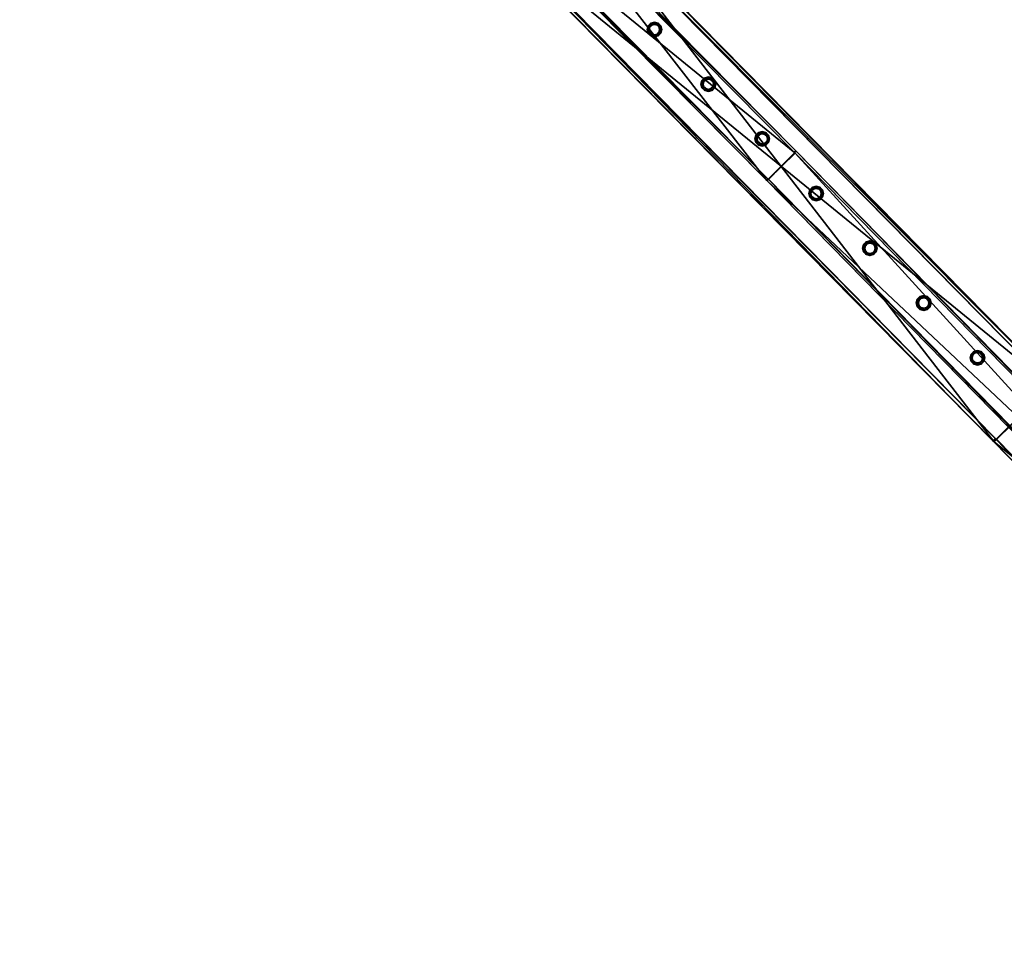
# Model space of a CAD drawing. Header units: millimetres. Extents: x 93711086 to 93775423, y 1247239064 to 1247319365.
# Tile 558 of 656: x 93733246 to 93734667, y 1247288379 to 1247289702. Entities that reach past the tile are written whole.
import ezdxf

# ---------------------------------------------------------------- set-up
doc = ezdxf.new("R2010")
doc.units = ezdxf.units.MM
doc.layers.add('BEAM', color=7, linetype='Continuous')

# ---------------------------------------------------------------- blocks, each defined once
blk = doc.blocks.new('5bbbe152-908d-476c-86af-f8c3bda7d93c')
at = {"color": 0, "transparency": 16777216}
mesh = blk.add_polyface(dxfattribs=at)
corners = [(93735435.4, 1247288463.9, 5459.3), (93735437.1, 1247288463, 5519.2), (93735437.5, 1247288462.6, 5519.2), (93735435.8, 1247288463.5, 5459.2), (93735431.9, 1247288460.4, 5459.3), (93734736.5, 1247289177.7, 5490.6), (93734738.2, 1247289176.8, 5550.6), (93735433.4, 1247288459.5, 5514.3), (93734734.5, 1247289173.3, 5545.6), (93734733, 1247289174.2, 5490.7), (93735354.9, 1247288382.6, 5515.3), (93735353.3, 1247288383.4, 5460.3), (93734654.5, 1247289097.1, 5491.7), (93734656.1, 1247289096.2, 5546.7), (93735349.7, 1247288379.9, 5460.4), (93735351.4, 1247288379, 5520.3), (93734652.6, 1247289092.6, 5551.7), (93734651, 1247289093.6, 5491.7), (93734737.7, 1247289177.3, 5550.6), (93734652.3, 1247289093, 5551.7), (93734732.5, 1247289174.7, 5490.7), (93734736.1, 1247289178.2, 5490.6), (93734655.7, 1247289096.6, 5546.7), (93734734, 1247289173.8, 5545.7), (93734650.6, 1247289093.9, 5491.7), (93734654.2, 1247289097.4, 5491.7), (93734036.4, 1247289888.9, 5580.2), (93733951.2, 1247289804.5, 5581.3), (93734034.8, 1247289889.7, 5520.3), (93734031.3, 1247289886.2, 5520.3), (93734032.7, 1247289885.4, 5575.3), (93733954.6, 1247289808.1, 5576.3), (93733953.1, 1247289808.8, 5521.3), (93733949.6, 1247289805.3, 5521.4), (93733949.2, 1247289805.7, 5521.4), (93733952.8, 1247289809.2, 5521.3), (93733332.7, 1247290597, 5607.6), (93733331.1, 1247290597.8, 5547.6), (93733327.5, 1247290594.3, 5547.6), (93733329, 1247290593.5, 5602.6), (93733250.8, 1247290516.3, 5603.6), (93733249.3, 1247290517, 5548.6), (93733245.7, 1247290513.5, 5548.7), (93733247.3, 1247290512.7, 5608.6)]
mesh.append_faces([[corners[k] for k in face] for face in [(1, 5, 6, 1), (4, 8, 9, 4), (10, 12, 13, 10), (14, 16, 17, 14), (19, 26, 27, 19), (21, 29, 28, 21), (23, 31, 30, 23)]], dxfattribs={"vtx0": -1, "color": 0})
mesh.append_faces([[corners[k] for k in face] for face in [(28, 18, 5, 28), (30, 20, 8, 30)]], dxfattribs={"vtx0": -1, "vtx1": -1, "vtx2": -1, "vtx3": -1, "color": 0})
mesh.append_faces([[corners[k] for k in face] for face in [(16, 1, 6, 16), (5, 4, 9, 5), (8, 10, 13, 8), (12, 14, 17, 12), (22, 12, 25, 22), (24, 16, 19, 24), (32, 24, 33, 32)]], dxfattribs={"vtx0": -1, "vtx2": -1, "vtx3": -1, "color": 0})
mesh.append_faces([[corners[k] for k in face] for face in [(3, 0, 2, 3), (6, 18, 16, 6), (9, 20, 5, 9), (13, 22, 8, 13), (17, 24, 12, 17), (25, 32, 22, 25), (19, 27, 24, 19), (33, 34, 32, 33), (35, 41, 31, 35), (27, 43, 34, 27)]], dxfattribs={"vtx1": -1, "vtx2": -1, "vtx3": -1, "color": 0})
mesh.append_faces([[corners[k] for k in face] for face in [(0, 1, 2, 0), (4, 0, 3, 4), (1, 0, 5, 1), (4, 7, 8, 4), (10, 11, 12, 10), (14, 15, 16, 14), (18, 19, 16, 18), (16, 15, 1, 16), (20, 21, 5, 20), (5, 0, 4, 5), (22, 23, 8, 22), (8, 7, 10, 8), (24, 25, 12, 24), (12, 11, 14, 12), (19, 18, 26, 19), (28, 26, 18, 28), (18, 6, 5, 18), (5, 21, 28, 5), (21, 20, 29, 21), (30, 29, 20, 30), (20, 9, 8, 20), (8, 23, 30, 8), (23, 22, 31, 23), (32, 31, 22, 32), (22, 13, 12, 22), (27, 33, 24, 27), (24, 17, 16, 24), (34, 35, 32, 34), (32, 25, 24, 32), (27, 26, 36, 27), (26, 28, 37, 26), (28, 29, 38, 28), (29, 30, 39, 29), (30, 31, 40, 30), (31, 32, 35, 31), (35, 34, 42, 35), (34, 33, 27, 34)]], dxfattribs={"vtx2": -1, "vtx3": -1, "color": 0})
blk = doc.blocks.new('d9865863-05c5-4bca-99e3-25b9adfbf723')
at = {"color": 0, "transparency": 16777216}
mesh = blk.add_polyface(dxfattribs=at)
corners = [(93735370.6, 1247288402.3, 4574.8), (93735372.8, 1247288404.4, 4574.8), (93735373.6, 1247288403.5, 4611.8), (93735412.1, 1247288441.3, 4611.8), (93735411.3, 1247288442.2, 4574.8), (93735413.5, 1247288444.3, 4574.8), (93735414.4, 1247288443.4, 4614.8), (93735371.5, 1247288401.4, 4614.8), (93734366.6, 1247289512.2, 4621.4), (93734367.4, 1247289511.3, 4661.3), (93734365.2, 1247289509.3, 4658.3), (93734364.5, 1247289510.1, 4621.4), (93734326, 1247289472.2, 4621.4), (93734326.7, 1247289471.4, 4658.3), (93734324.7, 1247289469.3, 4661.3), (93734323.8, 1247289470.1, 4621.4), (93734367, 1247289511.8, 4661.4), (93734324.3, 1247289469.6, 4661.4), (93734364, 1247289510.5, 4621.4), (93734366.2, 1247289512.6, 4621.4), (93734326.4, 1247289471.8, 4658.4), (93734364.8, 1247289509.8, 4658.4), (93734323.5, 1247289470.5, 4621.4), (93734325.6, 1247289472.6, 4621.4), (93734016.9, 1247289866, 4675.7), (93733974.2, 1247289823.8, 4675.7), (93734016.1, 1247289866.8, 4635.7), (93734014, 1247289864.7, 4635.7), (93734014.7, 1247289863.9, 4672.7), (93733976.3, 1247289826, 4672.7), (93733975.5, 1247289826.7, 4635.7), (93733973.4, 1247289824.6, 4635.7)]
mesh.append_faces([[corners[k] for k in face] for face in [(6, 8, 9, 6), (4, 10, 11, 4), (2, 12, 13, 2), (0, 14, 15, 0), (17, 24, 25, 17), (19, 27, 26, 19), (21, 29, 28, 21), (23, 31, 30, 23)]], dxfattribs={"vtx0": -1, "color": 0})
mesh.append_faces([[corners[k] for k in face] for face in [(16, 14, 6, 16)]], dxfattribs={"vtx0": -1, "vtx1": -1, "vtx2": -1, "vtx3": -1, "color": 0})
mesh.append_faces([[corners[k] for k in face] for face in [(7, 1, 2, 7), (3, 5, 6, 3), (8, 4, 11, 8), (10, 2, 13, 10), (12, 0, 15, 12), (16, 8, 19, 16), (18, 10, 21, 18), (20, 12, 23, 20), (22, 14, 17, 22), (24, 27, 28, 24), (29, 31, 25, 29)]], dxfattribs={"vtx0": -1, "vtx2": -1, "vtx3": -1, "color": 0})
mesh.append_faces([[corners[k] for k in face] for face in [(6, 7, 2, 6), (2, 3, 6, 2), (11, 18, 8, 11), (13, 20, 10, 13), (15, 22, 12, 15), (19, 26, 16, 19), (21, 28, 18, 21), (23, 30, 20, 23), (17, 25, 22, 17), (25, 24, 28, 25), (28, 29, 25, 28)]], dxfattribs={"vtx1": -1, "vtx2": -1, "vtx3": -1, "color": 0})
mesh.append_faces([[corners[k] for k in face] for face in [(7, 0, 1, 7), (3, 4, 5, 3), (6, 5, 8, 6), (4, 3, 10, 4), (2, 1, 12, 2), (0, 7, 14, 0), (16, 17, 14, 16), (14, 7, 6, 14), (6, 9, 16, 6), (18, 19, 8, 18), (8, 5, 4, 8), (20, 21, 10, 20), (10, 3, 2, 10), (22, 23, 12, 22), (12, 1, 0, 12), (17, 16, 24, 17), (26, 24, 16, 26), (16, 9, 8, 16), (19, 18, 27, 19), (28, 27, 18, 28), (18, 11, 10, 18), (21, 20, 29, 21), (30, 29, 20, 30), (20, 13, 12, 20), (23, 22, 31, 23), (25, 31, 22, 25), (22, 15, 14, 22), (24, 26, 27, 24), (29, 30, 31, 29)]], dxfattribs={"vtx2": -1, "vtx3": -1, "color": 0})
blk = doc.blocks.new('0da0ad73-2e37-4d8b-ae8c-45586120b582')
at = {"color": 0, "transparency": 16777216}
mesh = blk.add_polyface(dxfattribs=at)
corners = [(93734628.5, 1247289206.4, 4649.6), (93734624.8, 1247289207.4, 4649.6), (93734624.8, 1247289207.4, 5549.6), (93734628.5, 1247289206.4, 5549.6), (93734622, 1247289210.1, 4649.6), (93734622, 1247289210.1, 5549.6), (93734621, 1247289213.8, 4649.6), (93734621, 1247289213.8, 5549.6), (93734622, 1247289217.5, 4649.6), (93734622, 1247289217.5, 5549.6), (93734624.8, 1247289220.3, 4649.6), (93734624.8, 1247289220.3, 5549.6), (93734628.5, 1247289221.3, 4649.6), (93734628.5, 1247289221.3, 5549.6), (93734632.2, 1247289220.3, 4649.6), (93734632.2, 1247289220.3, 5549.6), (93734634.9, 1247289217.5, 4649.6), (93734634.9, 1247289217.5, 5549.6), (93734635.9, 1247289213.8, 4649.6), (93734635.9, 1247289213.8, 5549.6), (93734634.9, 1247289210.1, 4649.6), (93734634.9, 1247289210.1, 5549.6), (93734632.2, 1247289207.4, 4649.6), (93734632.2, 1247289207.4, 5549.6), (93734628.5, 1247289203.2, 4649.6), (93734633.8, 1247289204.6, 4649.6), (93734633.8, 1247289204.6, 5549.6), (93734628.5, 1247289203.2, 5549.6), (93734637.7, 1247289208.5, 4649.6), (93734637.7, 1247289208.5, 5549.6), (93734639.1, 1247289213.8, 4649.6), (93734639.1, 1247289213.8, 5549.6), (93734637.7, 1247289219.1, 4649.6), (93734637.7, 1247289219.1, 5549.6), (93734633.8, 1247289223, 4649.6), (93734633.8, 1247289223, 5549.6), (93734628.5, 1247289224.5, 4649.6), (93734628.5, 1247289224.5, 5549.6), (93734623.2, 1247289223, 4649.6), (93734623.2, 1247289223, 5549.6), (93734619.3, 1247289219.1, 4649.6), (93734619.3, 1247289219.1, 5549.6), (93734617.8, 1247289213.8, 4649.6), (93734617.8, 1247289213.8, 5549.6), (93734619.3, 1247289208.5, 4649.6), (93734619.3, 1247289208.5, 5549.6), (93734623.2, 1247289204.6, 4649.6), (93734623.2, 1247289204.6, 5549.6)]
mesh.append_faces([[corners[k] for k in face] for face in [(0, 2, 3, 0), (1, 5, 2, 1), (4, 7, 5, 4), (6, 9, 7, 6), (8, 11, 9, 8), (10, 13, 11, 10), (12, 15, 13, 12), (14, 17, 15, 14), (16, 19, 17, 16), (18, 21, 19, 18), (20, 23, 21, 20), (22, 3, 23, 22), (24, 26, 27, 24), (25, 29, 26, 25), (28, 31, 29, 28), (30, 33, 31, 30), (32, 35, 33, 32), (34, 37, 35, 34), (36, 39, 37, 36), (38, 41, 39, 38), (40, 43, 41, 40), (42, 45, 43, 42), (44, 47, 45, 44), (46, 27, 47, 46)]], dxfattribs={"vtx0": -1, "color": 0})
mesh.append_faces([[corners[k] for k in face] for face in [(26, 31, 23, 26), (15, 31, 35, 15), (47, 26, 23, 47), (11, 35, 39, 11), (43, 47, 2, 43), (7, 39, 43, 7), (46, 42, 1, 46), (10, 42, 38, 10), (25, 46, 1, 25), (14, 38, 34, 14), (30, 25, 22, 30), (18, 34, 30, 18)]], dxfattribs={"vtx0": -1, "vtx1": -1, "vtx2": -1, "vtx3": -1, "color": 0})
mesh.append_faces([[corners[k] for k in face] for face in [(31, 19, 21, 31), (31, 21, 23, 31), (47, 23, 3, 47), (47, 3, 2, 47), (43, 2, 5, 43), (43, 5, 7, 43), (42, 6, 4, 42), (42, 4, 1, 42), (25, 1, 0, 25), (25, 0, 22, 25), (30, 22, 20, 30), (30, 20, 18, 30)]], dxfattribs={"vtx0": -1, "vtx2": -1, "vtx3": -1, "color": 0})
mesh.append_faces([[corners[k] for k in face] for face in [(17, 19, 31, 17), (15, 17, 31, 15), (13, 15, 35, 13), (11, 13, 35, 11), (9, 11, 39, 9), (7, 9, 39, 7), (8, 6, 42, 8), (10, 8, 42, 10), (12, 10, 38, 12), (14, 12, 38, 14), (16, 14, 34, 16), (18, 16, 34, 18)]], dxfattribs={"vtx1": -1, "vtx2": -1, "vtx3": -1, "color": 0})
mesh.append_faces([[corners[k] for k in face] for face in [(0, 1, 2, 0), (1, 4, 5, 1), (4, 6, 7, 4), (6, 8, 9, 6), (8, 10, 11, 8), (10, 12, 13, 10), (12, 14, 15, 12), (14, 16, 17, 14), (16, 18, 19, 16), (18, 20, 21, 18), (20, 22, 23, 20), (22, 0, 3, 22), (24, 25, 26, 24), (25, 28, 29, 25), (28, 30, 31, 28), (30, 32, 33, 30), (32, 34, 35, 32), (34, 36, 37, 34), (36, 38, 39, 36), (38, 40, 41, 38), (40, 42, 43, 40), (42, 44, 45, 42), (44, 46, 47, 44), (46, 24, 27, 46), (31, 33, 35, 31), (35, 37, 39, 35), (39, 41, 43, 39), (43, 45, 47, 43), (47, 27, 26, 47), (26, 29, 31, 26), (42, 40, 38, 42), (38, 36, 34, 38), (34, 32, 30, 34), (30, 28, 25, 30), (25, 24, 46, 25), (46, 44, 42, 46)]], dxfattribs={"vtx2": -1, "vtx3": -1, "color": 0})
blk = doc.blocks.new('48b5fc2f-c6f9-47fe-9f5f-b6dd555639aa')
at = {"color": 0, "transparency": 16777216}
mesh = blk.add_polyface(dxfattribs=at)
corners = [(93734550.9, 1247289285.4, 4653), (93734547.1, 1247289286.4, 4653), (93734547.1, 1247289286.4, 5553), (93734550.9, 1247289285.4, 5553), (93734544.4, 1247289289.1, 4653), (93734544.4, 1247289289.1, 5553), (93734543.4, 1247289292.9, 4653), (93734543.4, 1247289292.9, 5553), (93734544.4, 1247289296.6, 4653), (93734544.4, 1247289296.6, 5553), (93734547.1, 1247289299.3, 4653), (93734547.1, 1247289299.3, 5553), (93734550.9, 1247289300.3, 4653), (93734550.9, 1247289300.3, 5553), (93734554.6, 1247289299.3, 4653), (93734554.6, 1247289299.3, 5553), (93734557.3, 1247289296.6, 4653), (93734557.3, 1247289296.6, 5553), (93734558.3, 1247289292.9, 4653), (93734558.3, 1247289292.9, 5553), (93734557.3, 1247289289.1, 4653), (93734557.3, 1247289289.1, 5553), (93734554.6, 1247289286.4, 4653), (93734554.6, 1247289286.4, 5553), (93734550.9, 1247289282.2, 4653), (93734556.2, 1247289283.6, 4653), (93734556.2, 1247289283.6, 5553), (93734550.9, 1247289282.2, 5553), (93734560.1, 1247289287.5, 4653), (93734560.1, 1247289287.5, 5553), (93734561.5, 1247289292.9, 4653), (93734561.5, 1247289292.9, 5553), (93734560.1, 1247289298.2, 4653), (93734560.1, 1247289298.2, 5553), (93734556.2, 1247289302.1, 4653), (93734556.2, 1247289302.1, 5553), (93734550.9, 1247289303.5, 4653), (93734550.9, 1247289303.5, 5553), (93734545.5, 1247289302.1, 4653), (93734545.5, 1247289302.1, 5553), (93734541.6, 1247289298.2, 4653), (93734541.6, 1247289298.2, 5553), (93734540.2, 1247289292.9, 4653), (93734540.2, 1247289292.9, 5553), (93734541.6, 1247289287.5, 4653), (93734541.6, 1247289287.5, 5553), (93734545.5, 1247289283.6, 4653), (93734545.5, 1247289283.6, 5553)]
mesh.append_faces([[corners[k] for k in face] for face in [(0, 2, 3, 0), (1, 5, 2, 1), (4, 7, 5, 4), (6, 9, 7, 6), (8, 11, 9, 8), (10, 13, 11, 10), (12, 15, 13, 12), (14, 17, 15, 14), (16, 19, 17, 16), (18, 21, 19, 18), (20, 23, 21, 20), (22, 3, 23, 22), (24, 26, 27, 24), (25, 29, 26, 25), (28, 31, 29, 28), (30, 33, 31, 30), (32, 35, 33, 32), (34, 37, 35, 34), (36, 39, 37, 36), (38, 41, 39, 38), (40, 43, 41, 40), (42, 45, 43, 42), (44, 47, 45, 44), (46, 27, 47, 46)]], dxfattribs={"vtx0": -1, "color": 0})
mesh.append_faces([[corners[k] for k in face] for face in [(27, 29, 3, 27), (17, 29, 33, 17), (45, 27, 3, 45), (13, 33, 37, 13), (41, 45, 5, 41), (9, 37, 41, 9), (12, 40, 36, 12), (44, 40, 6, 44), (24, 44, 4, 24), (16, 36, 32, 16), (28, 24, 0, 28), (20, 32, 28, 20)]], dxfattribs={"vtx0": -1, "vtx1": -1, "vtx2": -1, "vtx3": -1, "color": 0})
mesh.append_faces([[corners[k] for k in face] for face in [(29, 21, 23, 29), (29, 23, 3, 29), (45, 3, 2, 45), (45, 2, 5, 45), (41, 5, 7, 41), (41, 7, 9, 41), (40, 10, 8, 40), (40, 8, 6, 40), (44, 6, 4, 44), (24, 4, 1, 24), (24, 1, 0, 24), (28, 0, 22, 28)]], dxfattribs={"vtx0": -1, "vtx2": -1, "vtx3": -1, "color": 0})
mesh.append_faces([[corners[k] for k in face] for face in [(19, 21, 29, 19), (17, 19, 29, 17), (15, 17, 33, 15), (13, 15, 33, 13), (11, 13, 37, 11), (9, 11, 37, 9), (12, 10, 40, 12), (14, 12, 36, 14), (16, 14, 36, 16), (18, 16, 32, 18), (20, 18, 32, 20), (22, 20, 28, 22)]], dxfattribs={"vtx1": -1, "vtx2": -1, "vtx3": -1, "color": 0})
mesh.append_faces([[corners[k] for k in face] for face in [(0, 1, 2, 0), (1, 4, 5, 1), (4, 6, 7, 4), (6, 8, 9, 6), (8, 10, 11, 8), (10, 12, 13, 10), (12, 14, 15, 12), (14, 16, 17, 14), (16, 18, 19, 16), (18, 20, 21, 18), (20, 22, 23, 20), (22, 0, 3, 22), (24, 25, 26, 24), (25, 28, 29, 25), (28, 30, 31, 28), (30, 32, 33, 30), (32, 34, 35, 32), (34, 36, 37, 34), (36, 38, 39, 36), (38, 40, 41, 38), (40, 42, 43, 40), (42, 44, 45, 42), (44, 46, 47, 44), (46, 24, 27, 46), (29, 31, 33, 29), (33, 35, 37, 33), (37, 39, 41, 37), (41, 43, 45, 41), (45, 47, 27, 45), (27, 26, 29, 27), (40, 38, 36, 40), (36, 34, 32, 36), (32, 30, 28, 32), (28, 25, 24, 28), (24, 46, 44, 24), (44, 42, 40, 44)]], dxfattribs={"vtx2": -1, "vtx3": -1, "color": 0})
blk = doc.blocks.new('1143c687-592c-4429-833a-084f62435eef')
at = {"color": 0, "transparency": 16777216}
mesh = blk.add_polyface(dxfattribs=at)
corners = [(93734473.2, 1247289364.4, 4656.3), (93734469.5, 1247289365.4, 4656.3), (93734469.5, 1247289365.4, 5556.3), (93734473.2, 1247289364.4, 5556.3), (93734466.8, 1247289368.2, 4656.3), (93734466.8, 1247289368.2, 5556.3), (93734465.8, 1247289371.9, 4656.3), (93734465.8, 1247289371.9, 5556.3), (93734466.8, 1247289375.6, 4656.3), (93734466.8, 1247289375.6, 5556.3), (93734469.5, 1247289378.3, 4656.3), (93734469.5, 1247289378.3, 5556.3), (93734473.2, 1247289379.3, 4656.3), (93734473.2, 1247289379.3, 5556.3), (93734476.9, 1247289378.3, 4656.3), (93734476.9, 1247289378.3, 5556.3), (93734479.7, 1247289375.6, 4656.3), (93734479.7, 1247289375.6, 5556.3), (93734480.7, 1247289371.9, 4656.3), (93734480.7, 1247289371.9, 5556.3), (93734479.7, 1247289368.2, 4656.3), (93734479.7, 1247289368.2, 5556.3), (93734476.9, 1247289365.4, 4656.3), (93734476.9, 1247289365.4, 5556.3), (93734473.2, 1247289361.2, 4656.3), (93734478.5, 1247289362.7, 4656.3), (93734478.5, 1247289362.7, 5556.3), (93734473.2, 1247289361.2, 5556.3), (93734482.4, 1247289366.6, 4656.3), (93734482.4, 1247289366.6, 5556.3), (93734483.9, 1247289371.9, 4656.3), (93734483.9, 1247289371.9, 5556.3), (93734482.4, 1247289377.2, 4656.3), (93734482.4, 1247289377.2, 5556.3), (93734478.5, 1247289381.1, 4656.3), (93734478.5, 1247289381.1, 5556.3), (93734473.2, 1247289382.5, 4656.3), (93734473.2, 1247289382.5, 5556.3), (93734467.9, 1247289381.1, 4656.3), (93734467.9, 1247289381.1, 5556.3), (93734464, 1247289377.2, 4656.3), (93734464, 1247289377.2, 5556.3), (93734462.6, 1247289371.9, 4656.3), (93734462.6, 1247289371.9, 5556.3), (93734464, 1247289366.6, 4656.3), (93734464, 1247289366.6, 5556.3), (93734467.9, 1247289362.7, 4656.3), (93734467.9, 1247289362.7, 5556.3)]
mesh.append_faces([[corners[k] for k in face] for face in [(0, 2, 3, 0), (1, 5, 2, 1), (4, 7, 5, 4), (6, 9, 7, 6), (8, 11, 9, 8), (10, 13, 11, 10), (12, 15, 13, 12), (14, 17, 15, 14), (16, 19, 17, 16), (18, 21, 19, 18), (20, 23, 21, 20), (22, 3, 23, 22), (24, 26, 27, 24), (25, 29, 26, 25), (28, 31, 29, 28), (30, 33, 31, 30), (32, 35, 33, 32), (34, 37, 35, 34), (36, 39, 37, 36), (38, 41, 39, 38), (40, 43, 41, 40), (42, 45, 43, 42), (44, 47, 45, 44), (46, 27, 47, 46)]], dxfattribs={"vtx0": -1, "color": 0})
mesh.append_faces([[corners[k] for k in face] for face in [(37, 41, 13, 37), (5, 41, 45, 5), (33, 37, 13, 33), (3, 45, 27, 3), (29, 33, 17, 29), (21, 27, 29, 21), (30, 25, 18, 30), (34, 30, 18, 34), (1, 25, 46, 1), (38, 34, 14, 38), (6, 46, 42, 6), (42, 38, 10, 42)]], dxfattribs={"vtx0": -1, "vtx1": -1, "vtx2": -1, "vtx3": -1, "color": 0})
mesh.append_faces([[corners[k] for k in face] for face in [(41, 9, 11, 41), (41, 11, 13, 41), (33, 13, 15, 33), (33, 15, 17, 33), (29, 17, 19, 29), (29, 19, 21, 29), (25, 20, 18, 25), (34, 18, 16, 34), (34, 16, 14, 34), (38, 14, 12, 38), (38, 12, 10, 38)]], dxfattribs={"vtx0": -1, "vtx2": -1, "vtx3": -1, "color": 0})
mesh.append_faces([[corners[k] for k in face] for face in [(7, 9, 41, 7), (5, 7, 41, 5), (2, 5, 45, 2), (3, 2, 45, 3), (23, 3, 27, 23), (21, 23, 27, 21), (22, 20, 25, 22), (0, 22, 25, 0), (1, 0, 25, 1), (4, 1, 46, 4), (6, 4, 46, 6), (8, 6, 42, 8), (10, 8, 42, 10)]], dxfattribs={"vtx1": -1, "vtx2": -1, "vtx3": -1, "color": 0})
mesh.append_faces([[corners[k] for k in face] for face in [(0, 1, 2, 0), (1, 4, 5, 1), (4, 6, 7, 4), (6, 8, 9, 6), (8, 10, 11, 8), (10, 12, 13, 10), (12, 14, 15, 12), (14, 16, 17, 14), (16, 18, 19, 16), (18, 20, 21, 18), (20, 22, 23, 20), (22, 0, 3, 22), (24, 25, 26, 24), (25, 28, 29, 25), (28, 30, 31, 28), (30, 32, 33, 30), (32, 34, 35, 32), (34, 36, 37, 34), (36, 38, 39, 36), (38, 40, 41, 38), (40, 42, 43, 40), (42, 44, 45, 42), (44, 46, 47, 44), (46, 24, 27, 46), (41, 43, 45, 41), (45, 47, 27, 45), (27, 26, 29, 27), (29, 31, 33, 29), (33, 35, 37, 33), (37, 39, 41, 37), (25, 24, 46, 25), (46, 44, 42, 46), (42, 40, 38, 42), (38, 36, 34, 38), (34, 32, 30, 34), (30, 28, 25, 30)]], dxfattribs={"vtx2": -1, "vtx3": -1, "color": 0})
blk = doc.blocks.new('0cbf8a47-9f9b-4e3f-a6a8-182a27d1d487')
at = {"color": 0, "transparency": 16777216}
mesh = blk.add_polyface(dxfattribs=at)
corners = [(93734395.5, 1247289443.4, 4659.7), (93734391.8, 1247289444.4, 4659.7), (93734391.8, 1247289444.4, 5559.7), (93734395.5, 1247289443.4, 5559.7), (93734389.1, 1247289447.1, 4659.7), (93734389.1, 1247289447.1, 5559.7), (93734388.1, 1247289450.9, 4659.7), (93734388.1, 1247289450.9, 5559.7), (93734389.1, 1247289454.6, 4659.7), (93734389.1, 1247289454.6, 5559.7), (93734391.8, 1247289457.3, 4659.7), (93734391.8, 1247289457.3, 5559.7), (93734395.5, 1247289458.3, 4659.7), (93734395.5, 1247289458.3, 5559.7), (93734399.3, 1247289457.3, 4659.7), (93734399.3, 1247289457.3, 5559.7), (93734402, 1247289454.6, 4659.7), (93734402, 1247289454.6, 5559.7), (93734403, 1247289450.9, 4659.7), (93734403, 1247289450.9, 5559.7), (93734402, 1247289447.1, 4659.7), (93734402, 1247289447.1, 5559.7), (93734399.3, 1247289444.4, 4659.7), (93734399.3, 1247289444.4, 5559.7), (93734395.5, 1247289440.2, 4659.7), (93734400.9, 1247289441.6, 4659.7), (93734400.9, 1247289441.6, 5559.7), (93734395.5, 1247289440.2, 5559.7), (93734404.8, 1247289445.5, 4659.7), (93734404.8, 1247289445.5, 5559.7), (93734406.2, 1247289450.9, 4659.7), (93734406.2, 1247289450.9, 5559.7), (93734404.8, 1247289456.2, 4659.7), (93734404.8, 1247289456.2, 5559.7), (93734400.9, 1247289460.1, 4659.7), (93734400.9, 1247289460.1, 5559.7), (93734395.5, 1247289461.5, 4659.7), (93734395.5, 1247289461.5, 5559.7), (93734390.2, 1247289460.1, 4659.7), (93734390.2, 1247289460.1, 5559.7), (93734386.3, 1247289456.2, 4659.7), (93734386.3, 1247289456.2, 5559.7), (93734384.9, 1247289450.9, 4659.7), (93734384.9, 1247289450.9, 5559.7), (93734386.3, 1247289445.5, 4659.7), (93734386.3, 1247289445.5, 5559.7), (93734390.2, 1247289441.6, 4659.7), (93734390.2, 1247289441.6, 5559.7)]
mesh.append_faces([[corners[k] for k in face] for face in [(0, 2, 3, 0), (1, 5, 2, 1), (4, 7, 5, 4), (6, 9, 7, 6), (8, 11, 9, 8), (10, 13, 11, 10), (12, 15, 13, 12), (14, 17, 15, 14), (16, 19, 17, 16), (18, 21, 19, 18), (20, 23, 21, 20), (22, 3, 23, 22), (24, 26, 27, 24), (25, 29, 26, 25), (28, 31, 29, 28), (30, 33, 31, 30), (32, 35, 33, 32), (34, 37, 35, 34), (36, 39, 37, 36), (38, 41, 39, 38), (40, 43, 41, 40), (42, 45, 43, 42), (44, 47, 45, 44), (46, 27, 47, 46)]], dxfattribs={"vtx0": -1, "color": 0})
mesh.append_faces([[corners[k] for k in face] for face in [(26, 31, 23, 26), (15, 31, 35, 15), (47, 26, 23, 47), (11, 35, 39, 11), (43, 47, 2, 43), (7, 39, 43, 7), (46, 42, 1, 46), (10, 42, 38, 10), (25, 46, 1, 25), (14, 38, 34, 14), (30, 25, 22, 30), (18, 34, 30, 18)]], dxfattribs={"vtx0": -1, "vtx1": -1, "vtx2": -1, "vtx3": -1, "color": 0})
mesh.append_faces([[corners[k] for k in face] for face in [(31, 19, 21, 31), (31, 21, 23, 31), (47, 23, 3, 47), (47, 3, 2, 47), (43, 2, 5, 43), (43, 5, 7, 43), (42, 6, 4, 42), (42, 4, 1, 42), (25, 1, 0, 25), (25, 0, 22, 25), (30, 22, 20, 30), (30, 20, 18, 30)]], dxfattribs={"vtx0": -1, "vtx2": -1, "vtx3": -1, "color": 0})
mesh.append_faces([[corners[k] for k in face] for face in [(17, 19, 31, 17), (15, 17, 31, 15), (13, 15, 35, 13), (11, 13, 35, 11), (9, 11, 39, 9), (7, 9, 39, 7), (8, 6, 42, 8), (10, 8, 42, 10), (12, 10, 38, 12), (14, 12, 38, 14), (16, 14, 34, 16), (18, 16, 34, 18)]], dxfattribs={"vtx1": -1, "vtx2": -1, "vtx3": -1, "color": 0})
mesh.append_faces([[corners[k] for k in face] for face in [(0, 1, 2, 0), (1, 4, 5, 1), (4, 6, 7, 4), (6, 8, 9, 6), (8, 10, 11, 8), (10, 12, 13, 10), (12, 14, 15, 12), (14, 16, 17, 14), (16, 18, 19, 16), (18, 20, 21, 18), (20, 22, 23, 20), (22, 0, 3, 22), (24, 25, 26, 24), (25, 28, 29, 25), (28, 30, 31, 28), (30, 32, 33, 30), (32, 34, 35, 32), (34, 36, 37, 34), (36, 38, 39, 36), (38, 40, 41, 38), (40, 42, 43, 40), (42, 44, 45, 42), (44, 46, 47, 44), (46, 24, 27, 46), (31, 33, 35, 31), (35, 37, 39, 35), (39, 41, 43, 39), (43, 45, 47, 43), (47, 27, 26, 47), (26, 29, 31, 26), (42, 40, 38, 42), (38, 36, 34, 38), (34, 32, 30, 34), (30, 28, 25, 30), (25, 24, 46, 25), (46, 44, 42, 46)]], dxfattribs={"vtx2": -1, "vtx3": -1, "color": 0})
blk = doc.blocks.new('593b74f4-a447-47cc-a1a5-c71a20b243ac')
at = {"color": 0, "transparency": 16777216}
mesh = blk.add_polyface(dxfattribs=at)
corners = [(93734317.8, 1247289522.3, 4663), (93734314.1, 1247289523.3, 4663), (93734314.1, 1247289523.3, 5563), (93734317.8, 1247289522.3, 5563), (93734311.3, 1247289526.1, 4663), (93734311.3, 1247289526.1, 5563), (93734310.3, 1247289529.8, 4663), (93734310.3, 1247289529.8, 5563), (93734311.3, 1247289533.5, 4663), (93734311.3, 1247289533.5, 5563), (93734314.1, 1247289536.2, 4663), (93734314.1, 1247289536.2, 5563), (93734317.8, 1247289537.2, 4663), (93734317.8, 1247289537.2, 5563), (93734321.5, 1247289536.2, 4663), (93734321.5, 1247289536.2, 5563), (93734324.2, 1247289533.5, 4663), (93734324.2, 1247289533.5, 5563), (93734325.2, 1247289529.8, 4663), (93734325.2, 1247289529.8, 5563), (93734324.2, 1247289526.1, 4663), (93734324.2, 1247289526.1, 5563), (93734321.5, 1247289523.3, 4663), (93734321.5, 1247289523.3, 5563), (93734317.8, 1247289519.1, 4663), (93734323.1, 1247289520.6, 4663), (93734323.1, 1247289520.6, 5563), (93734317.8, 1247289519.1, 5563), (93734327, 1247289524.5, 4663), (93734327, 1247289524.5, 5563), (93734328.4, 1247289529.8, 4663), (93734328.4, 1247289529.8, 5563), (93734327, 1247289535.1, 4663), (93734327, 1247289535.1, 5563), (93734323.1, 1247289539, 4663), (93734323.1, 1247289539, 5563), (93734317.8, 1247289540.4, 4663), (93734317.8, 1247289540.4, 5563), (93734312.5, 1247289539, 4663), (93734312.5, 1247289539, 5563), (93734308.6, 1247289535.1, 4663), (93734308.6, 1247289535.1, 5563), (93734307.1, 1247289529.8, 4663), (93734307.1, 1247289529.8, 5563), (93734308.6, 1247289524.5, 4663), (93734308.6, 1247289524.5, 5563), (93734312.5, 1247289520.6, 4663), (93734312.5, 1247289520.6, 5563)]
mesh.append_faces([[corners[k] for k in face] for face in [(0, 2, 3, 0), (1, 5, 2, 1), (4, 7, 5, 4), (6, 9, 7, 6), (8, 11, 9, 8), (10, 13, 11, 10), (12, 15, 13, 12), (14, 17, 15, 14), (16, 19, 17, 16), (18, 21, 19, 18), (20, 23, 21, 20), (22, 3, 23, 22), (24, 26, 27, 24), (25, 29, 26, 25), (28, 31, 29, 28), (30, 33, 31, 30), (32, 35, 33, 32), (34, 37, 35, 34), (36, 39, 37, 36), (38, 41, 39, 38), (40, 43, 41, 40), (42, 45, 43, 42), (44, 47, 45, 44), (46, 27, 47, 46)]], dxfattribs={"vtx0": -1, "color": 0})
mesh.append_faces([[corners[k] for k in face] for face in [(26, 31, 23, 26), (15, 31, 35, 15), (47, 26, 23, 47), (11, 35, 39, 11), (43, 47, 2, 43), (7, 39, 43, 7), (46, 42, 1, 46), (10, 42, 38, 10), (25, 46, 1, 25), (14, 38, 34, 14), (30, 25, 22, 30), (18, 34, 30, 18)]], dxfattribs={"vtx0": -1, "vtx1": -1, "vtx2": -1, "vtx3": -1, "color": 0})
mesh.append_faces([[corners[k] for k in face] for face in [(31, 19, 21, 31), (31, 21, 23, 31), (47, 23, 3, 47), (47, 3, 2, 47), (43, 2, 5, 43), (43, 5, 7, 43), (42, 6, 4, 42), (42, 4, 1, 42), (25, 1, 0, 25), (25, 0, 22, 25), (30, 22, 20, 30), (30, 20, 18, 30)]], dxfattribs={"vtx0": -1, "vtx2": -1, "vtx3": -1, "color": 0})
mesh.append_faces([[corners[k] for k in face] for face in [(17, 19, 31, 17), (15, 17, 31, 15), (13, 15, 35, 13), (11, 13, 35, 11), (9, 11, 39, 9), (7, 9, 39, 7), (8, 6, 42, 8), (10, 8, 42, 10), (12, 10, 38, 12), (14, 12, 38, 14), (16, 14, 34, 16), (18, 16, 34, 18)]], dxfattribs={"vtx1": -1, "vtx2": -1, "vtx3": -1, "color": 0})
mesh.append_faces([[corners[k] for k in face] for face in [(0, 1, 2, 0), (1, 4, 5, 1), (4, 6, 7, 4), (6, 8, 9, 6), (8, 10, 11, 8), (10, 12, 13, 10), (12, 14, 15, 12), (14, 16, 17, 14), (16, 18, 19, 16), (18, 20, 21, 18), (20, 22, 23, 20), (22, 0, 3, 22), (24, 25, 26, 24), (25, 28, 29, 25), (28, 30, 31, 28), (30, 32, 33, 30), (32, 34, 35, 32), (34, 36, 37, 34), (36, 38, 39, 36), (38, 40, 41, 38), (40, 42, 43, 40), (42, 44, 45, 42), (44, 46, 47, 44), (46, 24, 27, 46), (31, 33, 35, 31), (35, 37, 39, 35), (39, 41, 43, 39), (43, 45, 47, 43), (47, 27, 26, 47), (26, 29, 31, 26), (42, 40, 38, 42), (38, 36, 34, 38), (34, 32, 30, 34), (30, 28, 25, 30), (25, 24, 46, 25), (46, 44, 42, 46)]], dxfattribs={"vtx2": -1, "vtx3": -1, "color": 0})
blk = doc.blocks.new('f4329007-cb37-4e22-bfb3-ae0d9c11937e')
at = {"color": 0, "transparency": 16777216}
mesh = blk.add_polyface(dxfattribs=at)
corners = [(93734240, 1247289601.2, 4666.2), (93734236.3, 1247289602.2, 4666.2), (93734236.3, 1247289602.2, 5566.2), (93734240, 1247289601.2, 5566.2), (93734233.5, 1247289604.9, 4666.2), (93734233.5, 1247289604.9, 5566.2), (93734232.5, 1247289608.7, 4666.2), (93734232.5, 1247289608.7, 5566.2), (93734233.5, 1247289612.4, 4666.2), (93734233.5, 1247289612.4, 5566.2), (93734236.3, 1247289615.1, 4666.2), (93734236.3, 1247289615.1, 5566.2), (93734240, 1247289616.1, 4666.2), (93734240, 1247289616.1, 5566.2), (93734243.7, 1247289615.1, 4666.2), (93734243.7, 1247289615.1, 5566.2), (93734246.4, 1247289612.4, 4666.2), (93734246.4, 1247289612.4, 5566.2), (93734247.4, 1247289608.7, 4666.2), (93734247.4, 1247289608.7, 5566.2), (93734246.4, 1247289604.9, 4666.2), (93734246.4, 1247289604.9, 5566.2), (93734243.7, 1247289602.2, 4666.2), (93734243.7, 1247289602.2, 5566.2), (93734240, 1247289598, 4666.2), (93734245.3, 1247289599.4, 4666.2), (93734245.3, 1247289599.4, 5566.2), (93734240, 1247289598, 5566.2), (93734249.2, 1247289603.3, 4666.2), (93734249.2, 1247289603.3, 5566.2), (93734250.6, 1247289608.7, 4666.2), (93734250.6, 1247289608.7, 5566.2), (93734249.2, 1247289614, 4666.2), (93734249.2, 1247289614, 5566.2), (93734245.3, 1247289617.9, 4666.2), (93734245.3, 1247289617.9, 5566.2), (93734240, 1247289619.3, 4666.2), (93734240, 1247289619.3, 5566.2), (93734234.7, 1247289617.9, 4666.2), (93734234.7, 1247289617.9, 5566.2), (93734230.8, 1247289614, 4666.2), (93734230.8, 1247289614, 5566.2), (93734229.3, 1247289608.7, 4666.2), (93734229.3, 1247289608.7, 5566.2), (93734230.8, 1247289603.3, 4666.2), (93734230.8, 1247289603.3, 5566.2), (93734234.7, 1247289599.4, 4666.2), (93734234.7, 1247289599.4, 5566.2)]
mesh.append_faces([[corners[k] for k in face] for face in [(0, 2, 3, 0), (1, 5, 2, 1), (4, 7, 5, 4), (6, 9, 7, 6), (8, 11, 9, 8), (10, 13, 11, 10), (12, 15, 13, 12), (14, 17, 15, 14), (16, 19, 17, 16), (18, 21, 19, 18), (20, 23, 21, 20), (22, 3, 23, 22), (24, 26, 27, 24), (25, 29, 26, 25), (28, 31, 29, 28), (30, 33, 31, 30), (32, 35, 33, 32), (34, 37, 35, 34), (36, 39, 37, 36), (38, 41, 39, 38), (40, 43, 41, 40), (42, 45, 43, 42), (44, 47, 45, 44), (46, 27, 47, 46)]], dxfattribs={"vtx0": -1, "color": 0})
mesh.append_faces([[corners[k] for k in face] for face in [(26, 31, 23, 26), (15, 31, 35, 15), (47, 26, 23, 47), (11, 35, 39, 11), (43, 47, 2, 43), (7, 39, 43, 7), (46, 42, 1, 46), (10, 42, 38, 10), (25, 46, 1, 25), (14, 38, 34, 14), (30, 25, 22, 30), (18, 34, 30, 18)]], dxfattribs={"vtx0": -1, "vtx1": -1, "vtx2": -1, "vtx3": -1, "color": 0})
mesh.append_faces([[corners[k] for k in face] for face in [(31, 19, 21, 31), (31, 21, 23, 31), (47, 23, 3, 47), (47, 3, 2, 47), (43, 2, 5, 43), (43, 5, 7, 43), (42, 6, 4, 42), (42, 4, 1, 42), (25, 1, 0, 25), (25, 0, 22, 25), (30, 22, 20, 30), (30, 20, 18, 30)]], dxfattribs={"vtx0": -1, "vtx2": -1, "vtx3": -1, "color": 0})
mesh.append_faces([[corners[k] for k in face] for face in [(17, 19, 31, 17), (15, 17, 31, 15), (13, 15, 35, 13), (11, 13, 35, 11), (9, 11, 39, 9), (7, 9, 39, 7), (8, 6, 42, 8), (10, 8, 42, 10), (12, 10, 38, 12), (14, 12, 38, 14), (16, 14, 34, 16), (18, 16, 34, 18)]], dxfattribs={"vtx1": -1, "vtx2": -1, "vtx3": -1, "color": 0})
mesh.append_faces([[corners[k] for k in face] for face in [(0, 1, 2, 0), (1, 4, 5, 1), (4, 6, 7, 4), (6, 8, 9, 6), (8, 10, 11, 8), (10, 12, 13, 10), (12, 14, 15, 12), (14, 16, 17, 14), (16, 18, 19, 16), (18, 20, 21, 18), (20, 22, 23, 20), (22, 0, 3, 22), (24, 25, 26, 24), (25, 28, 29, 25), (28, 30, 31, 28), (30, 32, 33, 30), (32, 34, 35, 32), (34, 36, 37, 34), (36, 38, 39, 36), (38, 40, 41, 38), (40, 42, 43, 40), (42, 44, 45, 42), (44, 46, 47, 44), (46, 24, 27, 46), (31, 33, 35, 31), (35, 37, 39, 35), (39, 41, 43, 39), (43, 45, 47, 43), (47, 27, 26, 47), (26, 29, 31, 26), (42, 40, 38, 42), (38, 36, 34, 38), (34, 32, 30, 34), (30, 28, 25, 30), (25, 24, 46, 25), (46, 44, 42, 46)]], dxfattribs={"vtx2": -1, "vtx3": -1, "color": 0})
blk = doc.blocks.new('93ae10d8-5797-4432-b568-5e53540b2789')
at = {"color": 0, "transparency": 16777216}
mesh = blk.add_polyface(dxfattribs=at)
corners = [(93734162.1, 1247289680, 4669.5), (93734158.4, 1247289681, 4669.5), (93734158.4, 1247289681, 5569.5), (93734162.1, 1247289680, 5569.5), (93734155.7, 1247289683.7, 4669.5), (93734155.7, 1247289683.7, 5569.5), (93734154.7, 1247289687.5, 4669.5), (93734154.7, 1247289687.5, 5569.5), (93734155.7, 1247289691.2, 4669.5), (93734155.7, 1247289691.2, 5569.5), (93734158.4, 1247289693.9, 4669.5), (93734158.4, 1247289693.9, 5569.5), (93734162.1, 1247289694.9, 4669.5), (93734162.1, 1247289694.9, 5569.5), (93734165.9, 1247289693.9, 4669.5), (93734165.9, 1247289693.9, 5569.5), (93734168.6, 1247289691.2, 4669.5), (93734168.6, 1247289691.2, 5569.5), (93734169.6, 1247289687.5, 4669.5), (93734169.6, 1247289687.5, 5569.5), (93734168.6, 1247289683.7, 4669.5), (93734168.6, 1247289683.7, 5569.5), (93734165.9, 1247289681, 4669.5), (93734165.9, 1247289681, 5569.5), (93734162.1, 1247289676.8, 4669.5), (93734167.5, 1247289678.3, 4669.5), (93734167.5, 1247289678.3, 5569.5), (93734162.1, 1247289676.8, 5569.5), (93734171.4, 1247289682.1, 4669.5), (93734171.4, 1247289682.1, 5569.5), (93734172.8, 1247289687.5, 4669.5), (93734172.8, 1247289687.5, 5569.5), (93734171.4, 1247289692.8, 4669.5), (93734171.4, 1247289692.8, 5569.5), (93734167.5, 1247289696.7, 4669.5), (93734167.5, 1247289696.7, 5569.5), (93734162.1, 1247289698.1, 4669.5), (93734162.1, 1247289698.1, 5569.5), (93734156.8, 1247289696.7, 4669.5), (93734156.8, 1247289696.7, 5569.5), (93734152.9, 1247289692.8, 4669.5), (93734152.9, 1247289692.8, 5569.5), (93734151.5, 1247289687.5, 4669.5), (93734151.5, 1247289687.5, 5569.5), (93734152.9, 1247289682.1, 4669.5), (93734152.9, 1247289682.1, 5569.5), (93734156.8, 1247289678.3, 4669.5), (93734156.8, 1247289678.3, 5569.5)]
mesh.append_faces([[corners[k] for k in face] for face in [(0, 2, 3, 0), (1, 5, 2, 1), (4, 7, 5, 4), (6, 9, 7, 6), (8, 11, 9, 8), (10, 13, 11, 10), (12, 15, 13, 12), (14, 17, 15, 14), (16, 19, 17, 16), (18, 21, 19, 18), (20, 23, 21, 20), (22, 3, 23, 22), (24, 26, 27, 24), (25, 29, 26, 25), (28, 31, 29, 28), (30, 33, 31, 30), (32, 35, 33, 32), (34, 37, 35, 34), (36, 39, 37, 36), (38, 41, 39, 38), (40, 43, 41, 40), (42, 45, 43, 42), (44, 47, 45, 44), (46, 27, 47, 46)]], dxfattribs={"vtx0": -1, "color": 0})
mesh.append_faces([[corners[k] for k in face] for face in [(26, 31, 23, 26), (15, 31, 35, 15), (47, 26, 23, 47), (11, 35, 39, 11), (43, 47, 2, 43), (7, 39, 43, 7), (46, 42, 1, 46), (10, 42, 38, 10), (25, 46, 1, 25), (14, 38, 34, 14), (30, 25, 22, 30), (18, 34, 30, 18)]], dxfattribs={"vtx0": -1, "vtx1": -1, "vtx2": -1, "vtx3": -1, "color": 0})
mesh.append_faces([[corners[k] for k in face] for face in [(31, 19, 21, 31), (31, 21, 23, 31), (47, 23, 3, 47), (47, 3, 2, 47), (43, 2, 5, 43), (43, 5, 7, 43), (42, 6, 4, 42), (42, 4, 1, 42), (25, 1, 0, 25), (25, 0, 22, 25), (30, 22, 20, 30), (30, 20, 18, 30)]], dxfattribs={"vtx0": -1, "vtx2": -1, "vtx3": -1, "color": 0})
mesh.append_faces([[corners[k] for k in face] for face in [(17, 19, 31, 17), (15, 17, 31, 15), (13, 15, 35, 13), (11, 13, 35, 11), (9, 11, 39, 9), (7, 9, 39, 7), (8, 6, 42, 8), (10, 8, 42, 10), (12, 10, 38, 12), (14, 12, 38, 14), (16, 14, 34, 16), (18, 16, 34, 18)]], dxfattribs={"vtx1": -1, "vtx2": -1, "vtx3": -1, "color": 0})
mesh.append_faces([[corners[k] for k in face] for face in [(0, 1, 2, 0), (1, 4, 5, 1), (4, 6, 7, 4), (6, 8, 9, 6), (8, 10, 11, 8), (10, 12, 13, 10), (12, 14, 15, 12), (14, 16, 17, 14), (16, 18, 19, 16), (18, 20, 21, 18), (20, 22, 23, 20), (22, 0, 3, 22), (24, 25, 26, 24), (25, 28, 29, 25), (28, 30, 31, 28), (30, 32, 33, 30), (32, 34, 35, 32), (34, 36, 37, 34), (36, 38, 39, 36), (38, 40, 41, 38), (40, 42, 43, 40), (42, 44, 45, 42), (44, 46, 47, 44), (46, 24, 27, 46), (31, 33, 35, 31), (35, 37, 39, 35), (39, 41, 43, 39), (43, 45, 47, 43), (47, 27, 26, 47), (26, 29, 31, 26), (42, 40, 38, 42), (38, 36, 34, 38), (34, 32, 30, 34), (30, 28, 25, 30), (25, 24, 46, 25), (46, 44, 42, 46)]], dxfattribs={"vtx2": -1, "vtx3": -1, "color": 0})

msp = doc.modelspace()

# ---------------------------------------------------------------- block references
at = {"layer": 'BEAM', "color": 156, "true_color": 0x1e4383, "transparency": 33554687}
msp.add_blockref('5bbbe152-908d-476c-86af-f8c3bda7d93c', (0, 0), dxfattribs=at)
at = {"layer": 'BEAM', "color": 77, "true_color": 0x5b9723, "transparency": 33554687}
for name in ['d9865863-05c5-4bca-99e3-25b9adfbf723', '93ae10d8-5797-4432-b568-5e53540b2789', 'f4329007-cb37-4e22-bfb3-ae0d9c11937e', '593b74f4-a447-47cc-a1a5-c71a20b243ac', '0cbf8a47-9f9b-4e3f-a6a8-182a27d1d487', '1143c687-592c-4429-833a-084f62435eef', '48b5fc2f-c6f9-47fe-9f5f-b6dd555639aa', '0da0ad73-2e37-4d8b-ae8c-45586120b582']:
    msp.add_blockref(name, (0, 0), dxfattribs=at)

doc.saveas('drawing.dxf')
